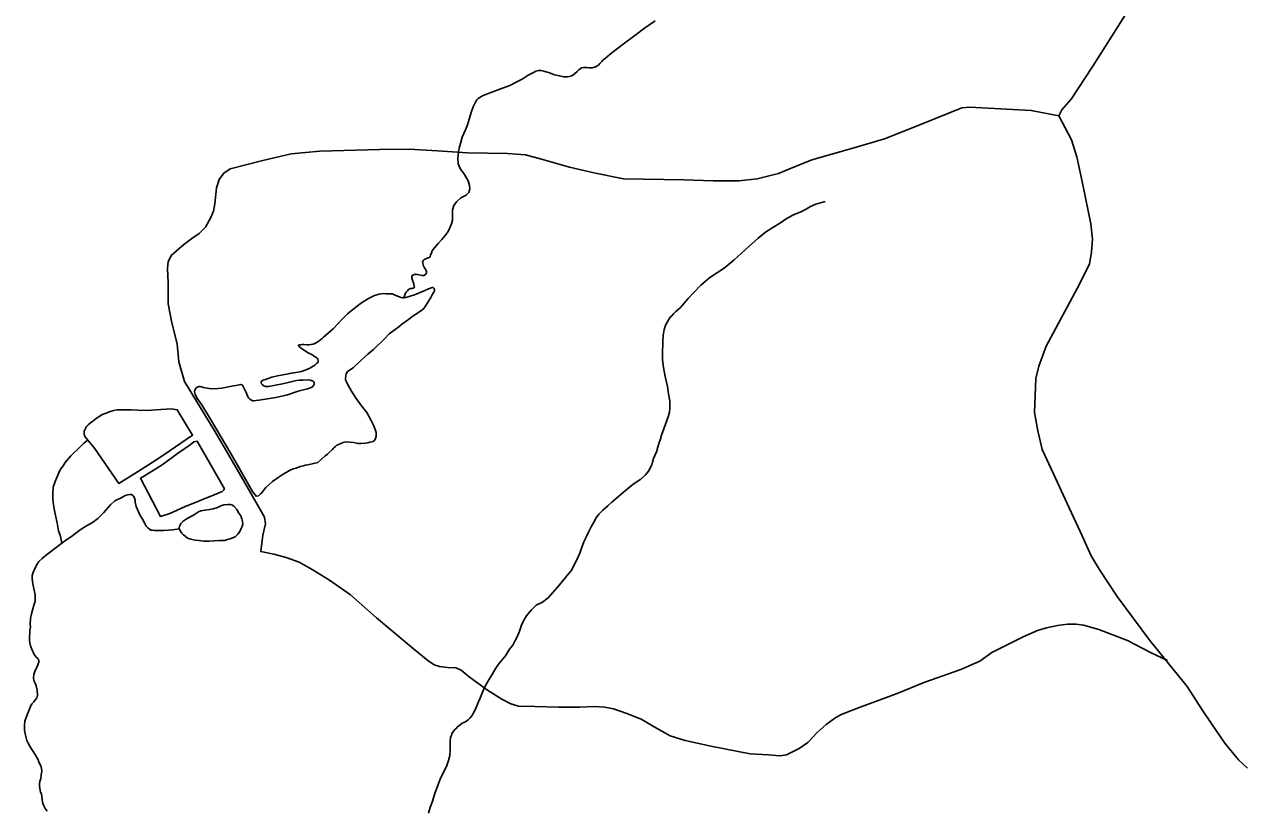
# Model space of a CAD drawing. Extents: x 2220236 to 2384410, y 720751 to 894131.
# Drawn here: x 2278744 to 2284074, y 824683 to 828121 of the extents above; entities that cross this region are included whole.
import ezdxf

# ---------------------------------------------------------------- set-up
doc = ezdxf.new("R2010")
doc.units = 0
doc.layers.add('Default', color=7, linetype='Continuous')

msp = doc.modelspace()

# ---------------------------------------------------------------- linework, layer by layer
at = {"layer": 'Default'}
for points in [[(2285900.7, 829402.3), (2285715.7, 829278.5), (2284760.5, 828601.9), (2284577.8, 828478.1), (2284502.2, 828429.5), (2284426.8, 828386.9), (2284390.8, 828370.4), (2284265.2, 828347.3), (2284125.2, 828348), (2283985.3, 828358.7), (2283915.1, 828360.1), (2283869.2, 828355.7), (2283821.4, 828341.1), (2283755.8, 828304.7), (2283597, 828195.2), (2283561.2, 828156.7), (2283421.5, 827937.5), (2283326.7, 827792.7), (2283287.1, 827746.3), (2283273.4, 827720.2)], [(2281506.4, 828136.7), (2281459.1, 828103.9), (2281417.1, 828072), (2281365.5, 828033.7), (2281335.8, 828011.4), (2281309.8, 827990.6), (2281288.1, 827973), (2281278.1, 827965), (2281272.1, 827958.6), (2281264.3, 827948.9), (2281258.3, 827942.5), (2281245.3, 827934.5), (2281230.2, 827929.9), (2281216.4, 827930.2), (2281206.3, 827932.1), (2281192.5, 827931.7), (2281184.3, 827930.2), (2281172.6, 827922.3), (2281164.6, 827914.2), (2281152.5, 827903.7), (2281140.9, 827895.7), (2281130, 827892), (2281122.8, 827891.2), (2281107, 827891.5), (2281086.8, 827895.2), (2281064.9, 827900.6), (2281042.8, 827908.6), (2281018.7, 827916.3), (2281006.9, 827918.2), (2280994.8, 827918.4)], [(2280994.8, 827918.4), (2280983.9, 827915.4), (2280976.6, 827912.2), (2280950.7, 827898), (2280923.2, 827881.5), (2280896.9, 827867.3), (2280869.4, 827853.1), (2280825.5, 827836.6), (2280759.7, 827811.8), (2280749.8, 827808), (2280731.8, 827795.9), (2280725.5, 827790.5), (2280722.1, 827785.7), (2280709.4, 827760.3), (2280700.4, 827735.3), (2280684.8, 827681.5), (2280675.2, 827659.4), (2280661.4, 827626.8), (2280653.6, 827599.1), (2280647.9, 827578.9), (2280644.6, 827560.9), (2280642.4, 827534.7), (2280644.3, 827512.4), (2280648.8, 827495.3), (2280654.8, 827485.3), (2280670.8, 827463.6), (2280686.9, 827435.4), (2280693.7, 827415.6), (2280695.4, 827401.5), (2280689.8, 827385.2), (2280678.1, 827373.3), (2280655.9, 827361.3), (2280636.2, 827344.6), (2280624, 827328.5), (2280618.4, 827308.9), (2280618.7, 827274.5), (2280618.8, 827263), (2280614.8, 827248.3), (2280607.3, 827230.4), (2280599.4, 827214.2), (2280587.2, 827196.4), (2280571.7, 827178.7), (2280556, 827161.6), (2280537.9, 827141.7), (2280529.7, 827129.4), (2280526.3, 827121.3), (2280522.1, 827109.9), (2280520.7, 827104.3), (2280519.3, 827101.1), (2280516.3, 827099.5), (2280508.4, 827098), (2280498.5, 827093.3), (2280494.5, 827090.8), (2280492.2, 827089.2), (2280489.8, 827085.9), (2280488.8, 827083.7), (2280487.7, 827079.4), (2280488.3, 827075.5), (2280490.7, 827067.2), (2280497, 827055.6), (2280502.7, 827045.7), (2280504.3, 827041.4), (2280504.9, 827037.4), (2280504.8, 827033.1), (2280503.4, 827029.9), (2280502, 827027.6), (2280497, 827023.5), (2280493, 827021.3), (2280490.4, 827021.3), (2280487.1, 827021.4), (2280471.1, 827025), (2280464.9, 827025.8), (2280459.1, 827026.9), (2280454.8, 827026), (2280451.1, 827025.4), (2280445.2, 827022.9), (2280442.2, 827020.7), (2280440.5, 827017.4), (2280440.4, 827013.2), (2280440.7, 827009.9), (2280443.4, 827001), (2280447.5, 826989.4), (2280451.7, 826975.2), (2280452, 826971.9), (2280451.3, 826969.6), (2280449.6, 826967.1), (2280446.6, 826965.5), (2280441.7, 826964.9), (2280435.5, 826965), (2280431.5, 826963.5), (2280427.8, 826960.9), (2280421.8, 826954.5), (2280416.4, 826949), (2280413.7, 826944.8), (2280405.7, 826923.7)], [(2281237.2, 827470.4), (2281367, 827444.9), (2281631, 827440.2), (2281760.7, 827435.6), (2281871.9, 827435.6), (2281953, 827444.9), (2282045.6, 827468.1), (2282090.8, 827486.6), (2282192.7, 827528.3), (2282381.2, 827582), (2282510.7, 827619.1), (2282658.1, 827678.4), (2282849.4, 827755.5), (2282884.2, 827757.8), (2283152.8, 827743.9), (2283273.4, 827720.2)], [(2284099.6, 824864.6), (2284060.3, 824901.7), (2284000, 824973.5), (2283943.3, 825057), (2283898.1, 825124.2), (2283835.6, 825221.5), (2283672.3, 825423.2), (2283528.7, 825615.5), (2283449.9, 825736.1), (2283415.2, 825794), (2283374.8, 825881.9), (2283309.3, 826023.3), (2283250.7, 826153.3), (2283200.9, 826259.9), (2283181.2, 826341), (2283167.3, 826422.1), (2283169.6, 826496.3), (2283172, 826570.5), (2283185.9, 826623.8), (2283218.3, 826711.9), (2283353.8, 826964.5), (2283407.1, 827071.1), (2283416.3, 827124.4), (2283421, 827180.1), (2283414, 827247.3), (2283377, 827425.8), (2283352.6, 827541.6), (2283329.5, 827615.8), (2283273.4, 827720.2)], [(2283749.3, 825335.7), (2283675.2, 825370.4), (2283573.3, 825423.7), (2283448.2, 825472.4), (2283381, 825491), (2283348.6, 825495.6), (2283311.5, 825495.6), (2283267.5, 825488.6), (2283218.9, 825479.4), (2283179.5, 825467.8), (2283116.9, 825440), (2283035.9, 825398.3), (2282980.3, 825370.4), (2282927, 825333.4), (2282843.6, 825296.3), (2282686.1, 825240.6), (2282565.7, 825192), (2282403.5, 825131.7), (2282320.1, 825099.3), (2282292.3, 825083), (2282255.3, 825055.2), (2282215.9, 825020.4), (2282174.2, 824976.4), (2282137.1, 824950.9), (2282081.5, 824923.1), (2282053.7, 824918.5), (2282002.8, 824923.1), (2281921.7, 824927.7), (2281750.3, 824960.2), (2281636.8, 824985.7), (2281571.9, 825006.5), (2281511.7, 825039), (2281444.6, 825078.4), (2281382, 825103.9), (2281324.1, 825124.8), (2281284.7, 825131.7), (2281239.6, 825134), (2281175.9, 825131.7), (2281083.2, 825131.7), (2280979, 825134), (2280907.2, 825136.3), (2280874.7, 825145.6), (2280835.4, 825166.5), (2280772.8, 825205.9), (2280691.7, 825263.8), (2280657, 825294), (2280633.8, 825303.2), (2280596.8, 825305.5), (2280562, 825310.2), (2280538.9, 825317.1), (2280511.1, 825335.7), (2280448.5, 825386.7), (2280286.4, 825523.4), (2280172.9, 825623.1), (2280080.2, 825688), (2280003.8, 825734.3), (2279948.2, 825766.8), (2279890.3, 825787.6), (2279837, 825801.6), (2279779.1, 825813.1), (2279788.4, 825885), (2279799.9, 825933.7), (2279795.3, 825963.8), (2279776.8, 825996.3), (2279725.8, 826086.6), (2279640.1, 826235), (2279575.3, 826343.9), (2279498.8, 826471.4), (2279445.6, 826557.2), (2279420.1, 826642.9), (2279413.1, 826721.7), (2279390, 826814.4), (2279373.7, 826897.9), (2279373.7, 826988.3), (2279371.4, 827053.2), (2279373.7, 827081), (2279387.6, 827108.8), (2279443.2, 827157.5), (2279478.2, 827182.7), (2279509.9, 827205.1), (2279537.7, 827233.3), (2279561.4, 827275.6), (2279572.9, 827303.5), (2279578.8, 827335.6), (2279586, 827405.7), (2279597.8, 827441.8), (2279617.4, 827470), (2279645.1, 827488.2), (2279788.9, 827525.6), (2279912.3, 827553.8), (2280037.4, 827565.4), (2280299.1, 827572.4), (2280428.8, 827574.7), (2280553.9, 827567.7), (2280684.1, 827558), (2280859.7, 827556.1), (2280938.4, 827549.2), (2281007.9, 827530.6), (2281130.7, 827495.9), (2281237.2, 827470.4)], [(2282249.9, 827345.6), (2282210, 827333.3), (2282186.1, 827323), (2282164.2, 827310.4), (2282140.4, 827298.7), (2282114.6, 827288.4), (2282084.7, 827272), (2282054.8, 827251.9), (2282021.2, 827231.3), (2281989.3, 827211.6), (2281957.6, 827185.1), (2281915.9, 827148.2), (2281852.3, 827089.8), (2281808.9, 827053.7), (2281745.1, 827013.3), (2281705.7, 826978.7), (2281671.9, 826944.4), (2281650.1, 826920.2), (2281616.5, 826881.5), (2281606.7, 826871.9), (2281596.7, 826863.9), (2281586.7, 826853.3), (2281579, 826845.3), (2281573, 826839.8), (2281566.9, 826831.7), (2281561.1, 826821), (2281553.3, 826807.4), (2281545.3, 826785.3), (2281541.4, 826759.1), (2281539.9, 826732.9), (2281538.5, 826678.8), (2281538.6, 826652.6), (2281543.1, 826619), (2281549.2, 826579.5), (2281559.8, 826535), (2281564, 826502.8), (2281570, 826473.2), (2281570.6, 826441.3), (2281568.6, 826423.3), (2281562.9, 826402.8), (2281543.5, 826350.7), (2281533.7, 826323), (2281528, 826301.2), (2281523.9, 826290.5), (2281512.5, 826249), (2281504.3, 826232.8), (2281498.8, 826220.5), (2281494.5, 826204.1), (2281491, 826192.7), (2281477.3, 826164.5), (2281463.2, 826148.4), (2281443.4, 826129.8), (2281409.5, 826107.5), (2281375.8, 826079.7), (2281316.4, 826029.1), (2281298.7, 826013), (2281276.7, 825994.8), (2281258.9, 825976.1), (2281247.1, 825960), (2281235.5, 825938.3), (2281227.3, 825924.3), (2281213.6, 825897.7), (2281204, 825875.6), (2281194.1, 825856.1), (2281184.3, 825827.8), (2281176.3, 825805.7), (2281168.8, 825789.4), (2281158.8, 825767.7), (2281147.2, 825745.6), (2281141, 825733.6), (2281113.7, 825698.7), (2281079.8, 825658.4), (2281048.2, 825622.3), (2281038.4, 825610.1), (2281012.8, 825591.9), (2280984.6, 825577.7), (2280962.9, 825555.9), (2280943.3, 825531.7), (2280929.4, 825509), (2280921.5, 825491.2), (2280911.8, 825465.1), (2280902.1, 825439.1), (2280892.2, 825421.2), (2280882.3, 825402.8), (2280868.5, 825385), (2280850.8, 825356.5), (2280842.8, 825346.8), (2280827, 825328.5), (2280817.2, 825316.2), (2280805.3, 825298.4), (2280793.5, 825278.3), (2280773.7, 825244.3), (2280760.1, 825220), (2280750.5, 825197.9), (2280738.7, 825167.9), (2280730.8, 825151.7), (2280724.9, 825137.7)], [(2280243.5, 826421.3), (2280221.1, 826451.3), (2280196.9, 826482.9), (2280176.5, 826514.5), (2280164.2, 826538.4), (2280158.2, 826548.3), (2280154.1, 826556.6), (2280150, 826564.3), (2280149.8, 826570.8), (2280152, 826582.3), (2280153.8, 826590.4), (2280159.6, 826600.8), (2280183.6, 826616.7), (2280219.1, 826651.4), (2280248.8, 826677.7), (2280272.8, 826697.8), (2280322.4, 826746), (2280342.1, 826765.9), (2280367.8, 826784.4), (2280384.1, 826796.2), (2280395.8, 826806.8), (2280415.8, 826821.1), (2280431.4, 826833), (2280441.4, 826840.9), (2280453.4, 826848.9), (2280457.4, 826851.4), (2280485, 826869.6), (2280493, 826877.6), (2280502.8, 826889.9), (2280523.5, 826924.5), (2280531.7, 826939.1), (2280536.5, 826948.2), (2280538.5, 826952.1), (2280539.9, 826956.3), (2280540, 826960.3), (2280538.8, 826964.5), (2280536.2, 826967.9), (2280533.6, 826969.6), (2280530.4, 826969.6), (2280514.1, 826963.4), (2280494.3, 826954), (2280452.6, 826936.8), (2280414.6, 826925.1), (2280405.7, 826923.7)], [(2280405.7, 826923.7), (2280405.4, 826923.7), (2280400.2, 826923.8), (2280394.6, 826924.9), (2280370.5, 826934.3), (2280354.6, 826940.5), (2280342.8, 826941.4), (2280328.4, 826941.7), (2280314.6, 826942), (2280298.5, 826940), (2280287.9, 826936.9), (2280276.7, 826933.9), (2280250.6, 826921.3), (2280221, 826901.3), (2280195, 826883.1), (2280159.3, 826854.3), (2280135.5, 826830.2), (2280097.9, 826790), (2280054.5, 826751.5), (2280048.5, 826745.8), (2280034.5, 826735.6), (2280026.8, 826729.2), (2280018.5, 826725.1), (2280008.6, 826721.3), (2279998.7, 826718.9), (2279989.5, 826718.5), (2279982.7, 826718.6), (2279968.6, 826718.9), (2279960.7, 826719.1), (2279954.8, 826718.2), (2279949.5, 826718.3), (2279944.6, 826716.8), (2279944.8, 826714.5), (2279947.1, 826710.2), (2279956.7, 826702.7), (2279970.6, 826692.6), (2279987.2, 826683.1), (2280003.1, 826675.5), (2280009.2, 826671.1), (2280015, 826667.1)], [(2280015, 826667.1), (2280021.2, 826663.7), (2280024.4, 826661), (2280028, 826657.6), (2280029.6, 826655.3), (2280031.4, 826647.1), (2280030.3, 826642.2), (2280023.2, 826635.8), (2280015.6, 826629.4), (2279995, 826615.7), (2279973.8, 826607.3), (2279957.3, 826601.7), (2279943.4, 826598.7), (2279913.8, 826594.4), (2279885.2, 826588.4), (2279853.2, 826581.9), (2279828.2, 826575.8), (2279808, 826569.7), (2279800.8, 826566.6), (2279792.8, 826564.1), (2279790.2, 826563.5), (2279786.2, 826561), (2279782.2, 826559.4), (2279780.9, 826556.2), (2279780.5, 826552.9), (2279782.3, 826547.3), (2279786.5, 826542.9), (2279792.3, 826538.9), (2279799.8, 826536.1), (2279807.3, 826535.3), (2279814.5, 826535.1), (2279836.3, 826539.6), (2279874.2, 826547.7), (2279935.8, 826561.1), (2279948.9, 826563.5), (2279964.7, 826563.8), (2279989, 826564.3), (2279996.5, 826563.2), (2280000.4, 826562.4), (2280004.3, 826560.7)], [(2280004.3, 826560.7), (2280008.2, 826559), (2280010.1, 826557.3), (2280012.1, 826555.6), (2280013.3, 826552.3), (2280013.3, 826549), (2280013.2, 826545.8), (2280012.5, 826543.2), (2280010.4, 826539.3), (2280005.4, 826534.4), (2280000.4, 826531.3), (2279993.5, 826528.1), (2279984.2, 826525), (2279942.7, 826514.4), (2279896.8, 826499.6), (2279845, 826487.6), (2279781.2, 826476.8), (2279749.3, 826472.5), (2279745, 826472.6), (2279738.2, 826476), (2279731.1, 826480.1), (2279726.9, 826484.5), (2279722.7, 826490.1), (2279716.9, 826506.6), (2279710.9, 826518.2), (2279700.2, 826540.8), (2279696, 826543.2), (2279690.4, 826544.3), (2279672.3, 826540.4), (2279660.8, 826538.3), (2279608.7, 826527.9), (2279576.5, 826525.3), (2279553.9, 826527.4), (2279528.4, 826531.2), (2279514.7, 826534.8), (2279508.8, 826534.9), (2279502.6, 826532.4), (2279498.6, 826530.8), (2279494.6, 826526), (2279491.1, 826518.9), (2279490, 826512.3), (2279492.7, 826500.8), (2279503.1, 826480.9), (2279521.3, 826454.9), (2279560, 826392.8), (2279649, 826241.7), (2279742.7, 826076.4), (2279759, 826054.8), (2279768.9, 826057.2), (2279778.9, 826065.2), (2279782.6, 826069.1), (2279790.6, 826078.7), (2279801.8, 826092.6), (2279816.5, 826107.1), (2279830.5, 826119.9), (2279856.1, 826137.4), (2279868.1, 826146), (2279877.8, 826151.7), (2279890.7, 826159.6), (2279905.7, 826168.2), (2279921.9, 826174.4), (2279934.4, 826178.4), (2279951.6, 826184.6), (2279965.8, 826188.3), (2279975.7, 826190.7), (2279985.5, 826192.8), (2280029.4, 826203.3), (2280047.1, 826219.4), (2280061.1, 826231.5), (2280071.1, 826239.5), (2280078.5, 826245.9), (2280092.9, 826259.4), (2280096.9, 826263.6), (2280100.6, 826268.4), (2280106.3, 826273.2), (2280112.6, 826278), (2280116.6, 826280.2), (2280129.8, 826286.5), (2280140.7, 826290.6), (2280152.6, 826292.6), (2280168.6, 826292.3), (2280186.6, 826290.3), (2280204.6, 826286.6), (2280218, 826285.7), (2280237.8, 826287.6), (2280248.6, 826289), (2280256.5, 826291.5), (2280266.4, 826293.5), (2280271, 826295.1), (2280278.4, 826299.9), (2280282.4, 826307.3), (2280284.3, 826317.8), (2280284.3, 826333.5), (2280281.9, 826343.4), (2280273.8, 826363.3), (2280263.4, 826387.1), (2280243.5, 826421.3)], [(2279022.2, 826300.6), (2279051.3, 826266.2), (2279158.6, 826111.5), (2279240, 826162.3), (2279319.5, 826213.1), (2279383.3, 826255.4), (2279480.5, 826322.3), (2279413.6, 826433.6), (2279387.8, 826437.4), (2279319.8, 826432.9), (2279281.7, 826430.4), (2279241.7, 826432.2), (2279211.6, 826433.5), (2279189.6, 826433.9), (2279165.6, 826433.8), (2279151.5, 826433.1), (2279135.1, 826430.1), (2279115.9, 826425), (2279102, 826418.7), (2279085.8, 826412.5), (2279070.2, 826403), (2279060.2, 826396.6), (2279050.2, 826388.6), (2279034.2, 826376.5), (2279023.2, 826367.8), (2279016.5, 826360.4), (2279013.1, 826353.9), (2279009, 826345.8), (2279006.6, 826340.3), (2279006.1, 826334.4), (2279006.4, 826328.8), (2279007.2, 826321.3), (2279009.1, 826316.3), (2279022.2, 826300.6)], [(2279022.2, 826300.6), (2279005.2, 826287.9), (2278989.4, 826271.8), (2278947.6, 826231.7), (2278923.7, 826203.3), (2278913.9, 826188.7), (2278902.1, 826173.6), (2278894.2, 826154.7), (2278886.6, 826136.8), (2278878.7, 826118.9), (2278871, 826094.5), (2278869.1, 826068.3), (2278869.6, 826043), (2278871.6, 826016.8), (2278876.1, 825992.7), (2278880.2, 825970.7), (2278888.4, 825939.3), (2278894.5, 825903.1), (2278900.7, 825885), (2278904.7, 825870.8), (2278909.2, 825849.4)], [(2279500.6, 826296.3), (2279620.6, 826087.2), (2279618.5, 826083.3), (2279610.8, 826075.2), (2279575.1, 826061.2), (2279445.5, 826008.1), (2279381.9, 825979), (2279340, 825966.7), (2279252.3, 826134.2), (2279270.5, 826144.6), (2279294.1, 826158.9), (2279320, 826174.7), (2279351.9, 826195.4), (2279415.2, 826241.6), (2279447.1, 826263.9), (2279470.8, 826280.5), (2279486.8, 826292.6), (2279500.6, 826296.3)], [(2279422.5, 825911.9), (2279394.2, 825908.2), (2279353.1, 825905.8), (2279330.5, 825904.6), (2279314.4, 825904.9), (2279304.9, 825906.1), (2279298.4, 825906.9), (2279291.9, 825910.3), (2279284.5, 825916.4), (2279278.4, 825924.7), (2279272.1, 825936.3), (2279262.3, 825954.5), (2279251.8, 825970.2), (2279243.9, 825986.1), (2279237.7, 826000), (2279233.6, 826009.9), (2279229.8, 826029.7), (2279229.3, 826037.9), (2279227.1, 826046.1), (2279225.3, 826050.4), (2279222.7, 826055.4), (2279219.2, 826057.8), (2279213, 826062.2), (2279204.5, 826062.3), (2279197.3, 826061.5), (2279185.1, 826057.8), (2279171.1, 826049.9), (2279141.3, 826034.8), (2279121.6, 826017.2), (2279091.7, 825982.7), (2279066.2, 825957), (2279042.3, 825940.1), (2279016.4, 825925.9), (2278988.5, 825907.7), (2278956.8, 825883.8), (2278925.2, 825861.5), (2278909.2, 825849.4)], [(2279422.5, 825911.9), (2279428.8, 825902.5), (2279434.5, 825893.6), (2279440.6, 825885.9), (2279450.6, 825878.5), (2279458.7, 825871.8), (2279473, 825866.5), (2279493, 825862.8), (2279509, 825860.9), (2279530.9, 825858.8), (2279552.9, 825859), (2279575.2, 825860.2), (2279597.2, 825861.3), (2279610.7, 825861.1), (2279620.5, 825861.8), (2279628.8, 825864), (2279650.5, 825870.1), (2279666.8, 825877.9), (2279678.5, 825888.5), (2279684.2, 825896.6), (2279690.3, 825906.3), (2279693.7, 825913.5), (2279698.2, 825922.6), (2279700.4, 825932.3), (2279700, 825944.5), (2279695.9, 825956.1), (2279691.6, 825968.6), (2279683.6, 825980.3), (2279674.2, 825997.5), (2279663.3, 826010.2), (2279655.5, 826015.3), (2279645.8, 826019.4), (2279634.6, 826019.6), (2279617.2, 826017.7), (2279605.3, 826013.7), (2279589.4, 826005.2), (2279571.5, 825999.6), (2279555.7, 825996.7), (2279535.7, 825994.8), (2279517.6, 825990.9), (2279507.6, 825986.2), (2279493.7, 825978.3), (2279481.7, 825970.3), (2279457.9, 825957.7), (2279447.9, 825952.3), (2279440.2, 825945.9), (2279430.2, 825936.3), (2279426.1, 825928.2), (2279424, 825924), (2279422.9, 825915.8), (2279422.5, 825911.9)], [(2278909.2, 825849.4), (2278889.2, 825835), (2278841.5, 825798.3), (2278821.9, 825782.3), (2278808.5, 825768.8), (2278800.7, 825757.5), (2278793.2, 825745.2), (2278782.9, 825721.8), (2278779.3, 825707.7), (2278778.7, 825696.3), (2278780, 825679.8), (2278783, 825664.4), (2278787.2, 825643.6), (2278791.4, 825623.8), (2278792.4, 825611.7), (2278791.8, 825596), (2278787.9, 825582.3), (2278781.9, 825561.7), (2278775.5, 825540.5), (2278772.1, 825520.3), (2278770.3, 825495.7), (2278770.7, 825481.6), (2278768.5, 825469.5), (2278766.9, 825425.9), (2278769, 825413.7), (2278771.3, 825399.6), (2278775.3, 825388), (2278779.7, 825378.1), (2278783.8, 825369.8), (2278787.6, 825361.5), (2278791.7, 825355.9), (2278797.8, 825349.8), (2278803.9, 825344.1), (2278807.7, 825335.9), (2278807.9, 825328.3), (2278800.3, 825309.8), (2278796.1, 825300), (2278792.3, 825291.9), (2278788.2, 825283.8), (2278785.4, 825274), (2278784.8, 825259.9), (2278786.5, 825247.7), (2278792.8, 825234.5), (2278796.9, 825224.6), (2278801.1, 825206.4), (2278801.3, 825184.1), (2278799.4, 825172), (2278785.6, 825154.3), (2278777.5, 825146.2), (2278777.5, 825143.6), (2278773.8, 825142.1), (2278756.2, 825097.5), (2278746.4, 825069.8), (2278744.4, 825053.4), (2278744.6, 825029.5), (2278748.8, 825009.7), (2278755.2, 824986), (2278761.2, 824973.4), (2278769.4, 824957.8), (2278779.5, 824941.9), (2278793.9, 824921.9), (2278803.7, 824903.6), (2278808, 824892.1), (2278816.2, 824873.9), (2278818.1, 824872.2), (2278820.3, 824852.5), (2278818.3, 824834.5), (2278816.7, 824819.7), (2278812.8, 824806), (2278810.9, 824796.2), (2278811, 824783.8), (2278815.1, 824760.1), (2278819.2, 824752.4), (2278823.7, 824716.3), (2278827.7, 824702.4), (2278835.9, 824688.1), (2278843.9, 824676.5)], [(2280724.9, 825137.7), (2280717, 825117.5), (2280703, 825093.2), (2280695, 825083.6), (2280687.2, 825075.5), (2280675.6, 825067.6), (2280661.7, 825061.3), (2280651.7, 825054.9), (2280640.4, 825046), (2280633, 825037.3), (2280628, 825032.5), (2280619.9, 825022.8), (2280616.1, 825014.7), (2280614.4, 825008.8), (2280610.2, 824998.4), (2280608.2, 824982.7), (2280608.6, 824968.9), (2280608.7, 824942.7), (2280607, 824920.4), (2280600.9, 824898.6), (2280593.6, 824876.4), (2280581.5, 824848.1), (2280565.9, 824820.6), (2280556.1, 824793.5), (2280542.2, 824753.8), (2280530.6, 824719.6), (2280520.9, 824691.9), (2280513.2, 824667.5)]]:
    msp.add_lwpolyline(points, dxfattribs=at)

doc.saveas('drawing.dxf')
